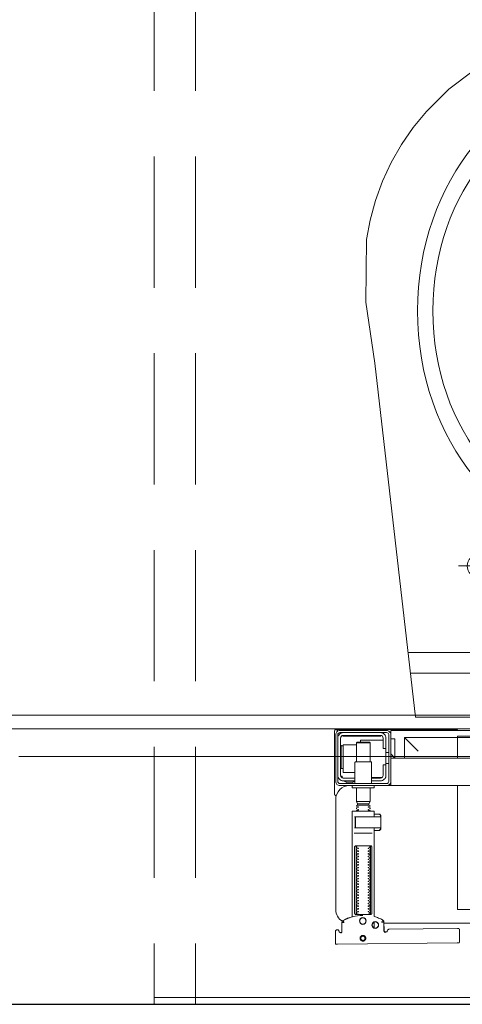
# Model space of a CAD drawing. Header units: millimetres. Extents: x 28291 to 177760, y -399809 to -170937.
# Tile 435 of 656: x 60373 to 60405, y -194641 to -194570. Entities that reach past the tile are written whole.
import ezdxf

# ---------------------------------------------------------------- set-up
doc = ezdxf.new("R2010")
doc.units = ezdxf.units.MM
doc.linetypes.add('DASHDOT', pattern=[25.4, 12.7, -6.35, 0, -6.35])
doc.linetypes.add('HIDDEN2', pattern=[4.7625, 3.175, -1.5875])
doc.layers.get('0').update_dxf_attribs({"lineweight": 0})
for name, color, linetype, lineweight in [('!! 0_ Istn-sciany', 3, 'Continuous', 30), ('!! 2_POSADZKA OBRYS', 181, 'Continuous', 0), ('0-osie-liniA', 14, 'DASHDOT', 5)]:
    doc.layers.add(name, color=color, linetype=linetype, lineweight=lineweight)
for name, color, linetype, lineweight, true_color in [('!! 1_drzwi-linia - zrealizowane', 7, 'Continuous', 5, 0x7a7a7a), ('!! 2 ZABUDOWA GK-MDF', 7, 'Continuous', 13, 0x7a7a7a), ('!! 2_WYPOS- SANITARNE - zrealizowane', 9, 'Continuous', 0, 0x808080)]:
    doc.layers.add(name, color=color, linetype=linetype, lineweight=lineweight, true_color=true_color)
doc.layers.add('!! 2_WYBURZENIA DO REMONTU', color=7, linetype='Continuous', lineweight=0, true_color=0x4d4d4d, plot=False)
doc.layers.add('!!_@ wypos sanit nd', color=7, linetype='Continuous', lineweight=0, plot=False)

# ---------------------------------------------------------------- blocks, each defined once
blk = doc.blocks.new('A$C5ec76950')
at = {"lineweight": 0}
for p, q in [((-142.1, 0), (-171.53, -257.05)), ((-142.1, 0), (142.1, 0)), ((142.1, 0), (171.53, -257.05)), ((-145.77, -32), (145.77, -32)), ((-147.48, -47), (147.48, -47)), ((-104.1, -109.84), (-104.1, -95.39)), ((95.9, -109.84), (95.9, -95.39)), ((-104.1, -109.84), (-118.2, -109.84)), ((-104.1, -109.84), (-89.27, -109.84)), ((-104.1, -109.84), (-104.1, -124.06)), ((95.9, -109.84), (81.8, -109.84)), ((95.9, -109.84), (110.73, -109.84)), ((95.9, -109.84), (95.9, -124.06)), ((-34.99, -155.14), (40.01, -155.14)), ((-44.4, -168.12), (-44.4, -217.67)), ((49.42, -168.12), (49.42, -217.67)), ((-171.53, -257.05), (-178.21, -301.4)), ((171.53, -257.05), (178.21, -301.4)), ((-178.21, -301.4), (-177.65, -346.92)), ((-141.95, -305), (-140.95, -305)), ((178.21, -301.4), (177.65, -346.92)), ((-177.65, -346.92), (-175.08, -360.84)), ((177.65, -346.92), (175.08, -360.84)), ((-175.08, -360.84), (-171.16, -375.27)), ((175.08, -360.84), (171.16, -375.27)), ((-171.16, -375.27), (-166.01, -389.33)), ((171.16, -375.27), (166.01, -389.33)), ((-166.01, -389.33), (-159.69, -402.91)), ((166.01, -389.33), (159.69, -402.91)), ((-159.69, -402.91), (-152.23, -415.93)), ((159.69, -402.91), (152.23, -415.93)), ((-152.23, -415.93), (-143.69, -428.28)), ((152.23, -415.93), (143.69, -428.28)), ((-143.69, -428.28), (-134.13, -439.88)), ((143.69, -428.28), (134.13, -439.88)), ((-134.13, -439.88), (-117.71, -455.96)), ((134.13, -439.88), (117.71, -455.96)), ((-117.71, -455.96), (-100.01, -469.4)), ((117.71, -455.96), (100.01, -469.4)), ((-100.01, -469.4), (-87.1, -477.25)), ((100.01, -469.4), (87.1, -477.25)), ((-87.1, -477.25), (-65.38, -487.74)), ((87.1, -477.25), (65.38, -487.74)), ((-65.38, -487.74), (-50.7, -492.46)), ((-50.7, -492.46), (-30.19, -497.25)), ((50.7, -492.46), (30.19, -497.25)), ((65.38, -487.74), (50.7, -492.46)), ((-30.19, -497.25), (-15.15, -499.23)), ((-15.15, -499.23), (0, -499.95)), ((15.15, -499.23), (0, -499.95)), ((30.19, -497.25), (15.15, -499.23))]:
    blk.add_line(p, q, dxfattribs=at)
for centre, radius, start, end in [((-32.44, -166.89), 12.02, 102.23395, 185.88986), ((37.46, -166.89), 12.02, 354.11014, 77.76605), ((2.51, -215.37), 46.97, 182.80221, 357.19779)]:
    blk.add_arc(centre, radius, start, end, dxfattribs=at)
for centre in [(-104.1, -109.84), (95.9, -109.84)]:
    blk.add_ellipse(centre, major_axis=(5.99, 5.99), ratio=1, start_param=5.497787, end_param=11.780972, dxfattribs=at)
for major_axis, ratio in [((0, -170), 0.823529), ((0, -155.45), 0.829092)]:
    blk.add_ellipse((0.54, -295), major_axis=major_axis, ratio=ratio, dxfattribs=at)
blk = doc.blocks.new('A$Cff2eaf8b')
for points in [[(0.16424, 0.07378), (0.16327, 0.07377), (0.16304, 0.07374), (0.16282, 0.07366), (0.16262, 0.07353), (0.16265, 0.07357), (0.16258, 0.07337), (0.16257, 0.07317, -0.157432), (0.16238, 0.07258), (0.1621, 0.07218, -0.241147), (0.16129, 0.07175), (0.1115, 0.07128), (0.11133, 0.07127), (0.11119, 0.07127), (0.11107, 0.07127), (0.11094, 0.07128), (0.11078, 0.0713), (0.11062, 0.07135), (0.11047, 0.07143), (0.11033, 0.07153), (0.11022, 0.07165), (0.11012, 0.07179), (0.11005, 0.07194), (0.11001, 0.0721), (0.10999, 0.07227), (0.10995, 0.08127), (0.11022, 0.08166)], [(0.19647, 0.0744), (0.19626, 0.07438), (0.19604, 0.0743), (0.19585, 0.07417), (0.19566, 0.07396, 0.132231), (0.19551, 0.07346), (0.19546, 0.06691)], [(0.19768, 0.0731, 0.415336), (0.19869, 0.07211)], [(0.19885, 0.07212), (0.19898, 0.07212), (0.19912, 0.07213), (0.19927, 0.07216), (0.1994, 0.07222), (0.19953, 0.07229), (0.19965, 0.07238), (0.19975, 0.07248), (0.20007, 0.07294, 0.158481), (0.20025, 0.07353)], [(0.18031, 0.06175, 0.125713), (0.19466, 0.06556, 0.121439), (0.19519, 0.06605, -0.262119), (0.2, 0.0575), (0.2, -0.0225, -0.414214), (0.19, -0.0325), (0.18751, -0.0325, 0.405519), (0.188, -0.032), (0.188, -0.0313, 0.414214), (0.1875, -0.0308), (0.1725, -0.0308, 0.414214), (0.172, -0.0313), (0.172, -0.032, 0.405519), (0.17249, -0.0325, 0.001664), (0.15993, -0.0325)], [(0.172, -0.00986), (0.172, -0.01366, 0.414214), (0.1722, -0.01386), (0.18462, -0.01386), (0.1878, -0.01386, 0.414214), (0.188, -0.01366), (0.188, 0.06267), (0.18885, 0.06292), (0.18969, 0.06319), (0.19052, 0.0635), (0.19134, 0.06382), (0.19215, 0.06417), (0.19295, 0.06454), (0.19374, 0.06494), (0.19456, 0.06538), (0.19464, 0.06544), (0.19473, 0.0655), (0.19481, 0.06557), (0.19488, 0.06564), (0.19495, 0.06572), (0.19502, 0.06581)], [(0.17647, 0.01114, 0.182836), (0.17636, 0.01123), (0.17515, 0.01163, 0.050055), (0.175, 0.0119), (0.175, 0.01218, 0.050055), (0.17515, 0.01244), (0.17636, 0.01285, 0.719897), (0.17636, 0.01323), (0.17515, 0.01363, 0.050055), (0.175, 0.0139), (0.175, 0.01418, 0.050055), (0.17515, 0.01444), (0.17636, 0.01485, 0.719897), (0.17636, 0.01523), (0.17515, 0.01563, 0.050055), (0.175, 0.0159), (0.175, 0.01618, 0.050055), (0.17515, 0.01644), (0.17636, 0.01685, 0.719897), (0.17636, 0.01723), (0.17515, 0.01763, 0.050055), (0.175, 0.0179), (0.175, 0.01818, 0.050055), (0.17515, 0.01844), (0.17636, 0.01885, 0.719897), (0.17636, 0.01923), (0.17515, 0.01963, 0.050055), (0.175, 0.0199), (0.175, 0.02018, 0.050055), (0.17515, 0.02044), (0.17636, 0.02085, 0.719897), (0.17636, 0.02123), (0.17515, 0.02163, 0.050055), (0.175, 0.0219), (0.175, 0.02218, 0.050055), (0.17515, 0.02244), (0.17636, 0.02285, 0.719897), (0.17636, 0.02323), (0.17515, 0.02363, 0.050055), (0.175, 0.0239), (0.175, 0.02418, 0.050055), (0.17515, 0.02444), (0.17636, 0.02485, 0.719897), (0.17636, 0.02523), (0.17515, 0.02563, 0.050055), (0.175, 0.0259), (0.175, 0.02618, 0.050055), (0.17515, 0.02644), (0.17636, 0.02685, 0.719897), (0.17636, 0.02723), (0.17515, 0.02763, 0.050055), (0.175, 0.0279), (0.175, 0.02818, 0.050055), (0.17515, 0.02844), (0.17636, 0.02885, 0.719897), (0.17636, 0.02923), (0.17515, 0.02963, 0.050055), (0.175, 0.0299), (0.175, 0.03018, 0.050055), (0.17515, 0.03044), (0.17636, 0.03085, 0.719897), (0.17636, 0.03123), (0.17515, 0.03163, 0.050055), (0.175, 0.0319), (0.175, 0.03218, 0.050055), (0.17515, 0.03244), (0.17636, 0.03285, 0.719897), (0.17636, 0.03323), (0.17515, 0.03363, 0.050055), (0.175, 0.0339), (0.175, 0.03418, 0.050055), (0.17515, 0.03444), (0.17636, 0.03485, 0.719897), (0.17636, 0.03523), (0.17515, 0.03563, 0.050055), (0.175, 0.0359), (0.175, 0.03618, 0.050055), (0.17515, 0.03644), (0.17636, 0.03685, 0.719897), (0.17636, 0.03723), (0.17515, 0.03763, 0.050055), (0.175, 0.0379), (0.175, 0.03818, 0.050055), (0.17515, 0.03844), (0.17636, 0.03885, 0.719897), (0.17636, 0.03923), (0.17515, 0.03963, 0.050055), (0.175, 0.0399), (0.175, 0.04018, 0.050055), (0.17515, 0.04044), (0.17636, 0.04085, 0.719897), (0.17636, 0.04123), (0.17515, 0.04163, 0.050055), (0.175, 0.0419), (0.175, 0.04218, 0.050055), (0.17515, 0.04244), (0.17636, 0.04285, 0.719897), (0.17636, 0.04323), (0.17515, 0.04363, 0.050055), (0.175, 0.0439), (0.175, 0.04418, 0.050055), (0.17515, 0.04444), (0.17636, 0.04485, 0.719897), (0.17636, 0.04523), (0.17515, 0.04563, 0.050055), (0.175, 0.0459), (0.175, 0.04618, 0.050055), (0.17515, 0.04644), (0.17636, 0.04685, 0.719897), (0.17636, 0.04723), (0.17515, 0.04763, 0.050055), (0.175, 0.0479), (0.175, 0.04818, 0.050055), (0.17515, 0.04844), (0.17636, 0.04885, 0.719897), (0.17636, 0.04923), (0.17515, 0.04963, 0.050055), (0.175, 0.0499), (0.175, 0.05018, 0.050055), (0.17515, 0.05044), (0.17636, 0.05085, 0.719897), (0.17636, 0.05123), (0.17515, 0.05163, 0.050055), (0.175, 0.0519), (0.175, 0.05218, 0.050055), (0.17515, 0.05244), (0.17636, 0.05285, 0.719897), (0.17636, 0.05323), (0.17515, 0.05363, 0.050055), (0.175, 0.0539), (0.175, 0.05418, 0.050055), (0.17515, 0.05444), (0.17636, 0.05485, 0.719897), (0.17636, 0.05523), (0.17515, 0.05563, 0.050055), (0.175, 0.0559), (0.175, 0.05618, 0.050055), (0.17515, 0.05644), (0.17636, 0.05685, 0.719897), (0.17636, 0.05723), (0.17515, 0.05763, 0.050055), (0.175, 0.0579), (0.175, 0.05818, 0.050055), (0.17515, 0.05844), (0.17636, 0.05885, 0.719897), (0.17636, 0.05923), (0.17515, 0.05963, 0.050055), (0.175, 0.0599), (0.175, 0.06018, 0.050055), (0.17515, 0.06044), (0.17636, 0.06085, 0.474594), (0.17647, 0.06114)], [(0.18353, 0.06114, 0.474594), (0.18364, 0.06085), (0.18485, 0.06044, 0.050055), (0.185, 0.06018), (0.185, 0.0599, 0.050055), (0.18485, 0.05963), (0.18364, 0.05923, 0.719897), (0.18364, 0.05885), (0.18485, 0.05844, 0.050055), (0.185, 0.05818), (0.185, 0.0579, 0.050055), (0.18485, 0.05763), (0.18364, 0.05723, 0.719897), (0.18364, 0.05685), (0.18485, 0.05644, 0.050055), (0.185, 0.05618), (0.185, 0.0559, 0.050055), (0.18485, 0.05563), (0.18364, 0.05523, 0.719897), (0.18364, 0.05485), (0.18485, 0.05444, 0.050055), (0.185, 0.05418), (0.185, 0.0539, 0.050055), (0.18485, 0.05363), (0.18364, 0.05323, 0.719897), (0.18364, 0.05285), (0.18485, 0.05244, 0.050055), (0.185, 0.05218), (0.185, 0.0519, 0.050055), (0.18485, 0.05163), (0.18364, 0.05123, 0.719897), (0.18364, 0.05085), (0.18485, 0.05044, 0.050055), (0.185, 0.05018), (0.185, 0.0499, 0.050055), (0.18485, 0.04963), (0.18364, 0.04923, 0.719897), (0.18364, 0.04885), (0.18485, 0.04844, 0.050055), (0.185, 0.04818), (0.185, 0.0479, 0.050055), (0.18485, 0.04763), (0.18364, 0.04723, 0.719897), (0.18364, 0.04685), (0.18485, 0.04644, 0.050055), (0.185, 0.04618), (0.185, 0.0459, 0.050055), (0.18485, 0.04563), (0.18364, 0.04523, 0.719897), (0.18364, 0.04485), (0.18485, 0.04444, 0.050055), (0.185, 0.04418), (0.185, 0.0439, 0.050055), (0.18485, 0.04363), (0.18364, 0.04323, 0.719897), (0.18364, 0.04285), (0.18485, 0.04244, 0.050055), (0.185, 0.04218), (0.185, 0.0419, 0.050055), (0.18485, 0.04163), (0.18364, 0.04123, 0.719897), (0.18364, 0.04085), (0.18485, 0.04044, 0.050055), (0.185, 0.04018), (0.185, 0.0399, 0.050055), (0.18485, 0.03963), (0.18364, 0.03923, 0.719897), (0.18364, 0.03885), (0.18485, 0.03844, 0.050055), (0.185, 0.03818), (0.185, 0.0379, 0.050055), (0.18485, 0.03763), (0.18364, 0.03723, 0.719897), (0.18364, 0.03685), (0.18485, 0.03644, 0.050055), (0.185, 0.03618), (0.185, 0.0359, 0.050055), (0.18485, 0.03563), (0.18364, 0.03523, 0.719897), (0.18364, 0.03485), (0.18485, 0.03444, 0.050055), (0.185, 0.03418), (0.185, 0.0339, 0.050055), (0.18485, 0.03363), (0.18364, 0.03323, 0.719897), (0.18364, 0.03285), (0.18485, 0.03244, 0.050055), (0.185, 0.03218), (0.185, 0.0319, 0.050055), (0.18485, 0.03163), (0.18364, 0.03123, 0.719897), (0.18364, 0.03085), (0.18485, 0.03044, 0.050055), (0.185, 0.03018), (0.185, 0.0299, 0.050055), (0.18485, 0.02963), (0.18364, 0.02923, 0.719897), (0.18364, 0.02885), (0.18485, 0.02844, 0.050055), (0.185, 0.02818), (0.185, 0.0279, 0.050055), (0.18485, 0.02763), (0.18364, 0.02723, 0.719897), (0.18364, 0.02685), (0.18485, 0.02644, 0.050055), (0.185, 0.02618), (0.185, 0.0259, 0.050055), (0.18485, 0.02563), (0.18364, 0.02523, 0.719897), (0.18364, 0.02485), (0.18485, 0.02444, 0.050055), (0.185, 0.02418), (0.185, 0.0239, 0.050055), (0.18485, 0.02363), (0.18364, 0.02323, 0.719897), (0.18364, 0.02285), (0.18485, 0.02244, 0.050055), (0.185, 0.02218), (0.185, 0.0219, 0.050055), (0.18485, 0.02163), (0.18364, 0.02123, 0.719897), (0.18364, 0.02085), (0.18485, 0.02044, 0.050055), (0.185, 0.02018), (0.185, 0.0199, 0.050055), (0.18485, 0.01963), (0.18364, 0.01923, 0.719897), (0.18364, 0.01885), (0.18485, 0.01844, 0.050055), (0.185, 0.01818), (0.185, 0.0179, 0.050055), (0.18485, 0.01763), (0.18364, 0.01723, 0.719897), (0.18364, 0.01685), (0.18485, 0.01644, 0.050055), (0.185, 0.01618), (0.185, 0.0159, 0.050055), (0.18485, 0.01563), (0.18364, 0.01523, 0.719897), (0.18364, 0.01485), (0.18485, 0.01444, 0.050055), (0.185, 0.01418), (0.185, 0.0139, 0.050055), (0.18485, 0.01363), (0.18364, 0.01323, 0.719897), (0.18364, 0.01285), (0.18485, 0.01244, 0.050055), (0.185, 0.01218), (0.185, 0.0119, 0.050055), (0.18485, 0.01163), (0.18364, 0.01123, 0.182836), (0.18353, 0.01114)], [(0.18575, -0.00966), (0.18575, -0.00207), (0.18572, -0.00196), (0.18564, -0.00189), (0.18554, -0.00186), (0.18565, -0.00188), (0.18573, -0.00194), (0.18577, -0.00204), (0.18577, -0.00966), (0.18574, -0.00977), (0.18566, -0.00984), (0.18547, -0.00986), (0.18558, -0.00981), (0.18563, -0.00966), (0.18563, -0.00206), (0.18557, -0.00191), (0.18547, -0.00186), (0.16743, -0.00186, 0.414214), (0.16723, -0.00206), (0.16723, -0.00966, 0.414214), (0.16743, -0.00986), (0.18547, -0.00986)], [(0.18555, -0.00986, 0.414213), (0.18575, -0.00966), (0.18575, -0.00207), (0.18575, -0.00966), (0.18572, -0.00977), (0.18564, -0.00984), (0.18554, -0.00986)], [(0.175, -0.01382), (0.175, -0.01406, -0.050055), (0.17515, -0.01432), (0.17636, -0.01473, -0.719897), (0.17636, -0.01511), (0.17515, -0.01552, -0.050055), (0.175, -0.01578), (0.175, -0.01606, -0.050055), (0.17515, -0.01632), (0.17636, -0.01673, -0.719897), (0.17636, -0.01711), (0.17515, -0.01752, -0.050055), (0.175, -0.01778), (0.1759, -0.0183), (0.1759, -0.01936), (0.175, -0.02092), (0.175, -0.0308)], [(0.185, -0.01382), (0.185, -0.01406, 0.050055), (0.18485, -0.01432), (0.18364, -0.01473, 0.719897), (0.18364, -0.01511), (0.18485, -0.01552, 0.050055), (0.185, -0.01578), (0.185, -0.01606, 0.050055), (0.18485, -0.01632), (0.18364, -0.01673, 0.719897), (0.18364, -0.01711), (0.18485, -0.01752, 0.050055), (0.185, -0.01778), (0.1841, -0.0183), (0.1841, -0.01936), (0.185, -0.02092), (0.185, -0.0308)], [(0.2001, -0.02534, 0.126559), (0.19961, -0.02525)], [(0.20099, -0.02671, 0.198909), (0.20055, -0.02564, 0.091301), (0.2001, -0.02534)], [(0.174, -0.034), (0.174, -0.0493, 0.414214), (0.1745, -0.0498), (0.1855, -0.0498, 0.414214), (0.186, -0.0493), (0.186, -0.034)], [(0.19375, -0.03562, 0.119096), (0.19, -0.03454, 0.119096), (0.18625, -0.03562)], [(0.19375, -0.036), (0.19375, -0.03562), (0.18625, -0.03562), (0.18625, -0.036), (0.1945, -0.036, -0.414214), (0.1985, -0.04)], [(0.16379, -0.0385), (0.1635, -0.0385), (0.1635, -0.04, -0.414214), (0.1675, -0.036), (0.174, -0.036)], [(0.174, -0.038), (0.1675, -0.038, 0.414214), (0.1655, -0.04), (0.1655, -0.0475), (0.1635, -0.0475), (0.1635, -0.067, 0.414214), (0.1675, -0.071)], [(0.1635, -0.0595), (0.1655, -0.0595), (0.1655, -0.067, 0.414214), (0.1675, -0.069), (0.1945, -0.069, 0.414214), (0.1965, -0.067), (0.1965, -0.04, 0.414214), (0.1945, -0.038), (0.186, -0.038)], [(0.1945, -0.04497), (0.19515, -0.04496), (0.19542, -0.04496), (0.1956, -0.04496), (0.19566, -0.04496, 0.116465), (0.19589, -0.0449), (0.196, -0.04485), (0.196, -0.06155), (0.19589, -0.0615, 0.116465), (0.19566, -0.06144), (0.19542, -0.06144), (0.19515, -0.06144), (0.1945, -0.06143)], [(0.1945, -0.071, 0.414214), (0.1985, -0.067)], [(0.11124, -0.0725), (0.11142, -0.07274), (0.11165, -0.07293), (0.11192, -0.07308), (0.1122, -0.07317), (0.1125, -0.0732), (0.1623, -0.0732, 0.326231), (0.16325, -0.0725)], [(0.1987, -0.07216, 0.000114), (0.1987, -0.07216, 0.517015), (0.20003, -0.07309), (0.19993, -0.07313), (0.19983, -0.07315), (0.19971, -0.07318), (0.19958, -0.07319), (0.19948, -0.07319), (0.19903, -0.07319), (0.19841, -0.07319), (0.19771, -0.07319), (0.16427, -0.07319), (0.16392, -0.07319), (0.16356, -0.07319), (0.16323, -0.07319), (0.16293, -0.07319), (0.16269, -0.07319), (0.16249, -0.07319), (0.16236, -0.07319)], [(0.2001, -0.07306, 0.091301), (0.20055, -0.07276, 0.198909), (0.20099, -0.0717)]]:
    blk.add_lwpolyline(points, format="xyb")
for points in [[(0.19864, 0.08252), (0.11173, 0.08169)], [(0.20013, 0.08252), (0.20025, 0.07353)], [(0.16386, 0.07389), (0.16409, 0.07384), (0.16425, 0.07378), (0.1644, 0.07368), (0.16452, 0.07356), (0.16463, 0.07342), (0.16471, 0.07326), (0.16476, 0.07309), (0.16478, 0.07292), (0.16496, 0.06636), (0.16497, 0.06624), (0.16498, 0.06614), (0.165, 0.06604), (0.16503, 0.06594), (0.16507, 0.06584), (0.16511, 0.06575), (0.16516, 0.06566), (0.16521, 0.06557), (0.16527, 0.06549), (0.16534, 0.0654), (0.16542, 0.06533), (0.1655, 0.06526), (0.16558, 0.06519), (0.16567, 0.06513), (0.16576, 0.06508), (0.16651, 0.0647), (0.16726, 0.06433), (0.16803, 0.06399), (0.16881, 0.06367), (0.1696, 0.06337), (0.17039, 0.06309), (0.17119, 0.06284), (0.172, 0.0626), (0.172, -0.00186)], [(0.1651, 0.06653), (0.16492, 0.07312), (0.1649, 0.07329), (0.16485, 0.07345), (0.16478, 0.07361), (0.16467, 0.07374), (0.16455, 0.07386), (0.16441, 0.07396), (0.16425, 0.07403), (0.16409, 0.07408), (0.16391, 0.07409)], [(0.19757, 0.07355), (0.19749, 0.07368), (0.19738, 0.0738), (0.19726, 0.0739), (0.19713, 0.07399), (0.19698, 0.07405), (0.19683, 0.07408), (0.19667, 0.07409), (0.19577, 0.07408)], [(0.16493, 0.0675), (-0.16477, 0.0675)], [(0.172, 0.07087), (0.172, 0.06656)], [(-0.11847, -0.0325), (-0.11847, 0.0575), (0.11153, 0.0575), (0.11153, -0.0325)], [(0.17483, 0.06014), (0.17483, 0.01214)], [(0.18523, 0.01214), (0.18523, 0.06014)], [(0.16811, -0.00015), (0.16776, -0.00056), (0.16776, -0.00022), (0.16779, -0.00011), (0.16786, -0.00004), (0.16797, 0), (0.1681, 0.00001), (0.16822, 0.00001), (0.16841, 0.00003), (0.16887, 0.00014), (0.172, 0.00014)], [(0.16848, 0.00006), (0.16856, 0.00012), (0.16876, 0.00014)], [(0.18662, 0.00214), (0.17345, 0.00214)], [(0.16732, -0.0019), (0.16732, -0.00074), (0.16736, -0.00062), (0.16746, -0.00054), (0.16767, -0.00049)], [(0.16751, -0.00165), (0.16754, -0.00139), (0.16766, -0.00086)], [(0.17371, -0.00186), (0.18481, -0.00186), (0.18637, -0.00186)], [(0.16767, -0.01124), (0.16755, -0.01122), (0.16746, -0.01119), (0.16737, -0.01112), (0.16732, -0.01098), (0.16732, -0.00983)], [(0.16766, -0.01087), (0.16754, -0.01033), (0.16751, -0.01008)], [(0.172, -0.01186), (0.16887, -0.01186), (0.16841, -0.01176), (0.16831, -0.01174), (0.16819, -0.01174), (0.16806, -0.01173), (0.16794, -0.01172), (0.16783, -0.01166), (0.16776, -0.01151), (0.16776, -0.01117), (0.16811, -0.01157)], [(0.16876, -0.01186), (0.16866, -0.01186), (0.16848, -0.01178)], [(0.18558, -0.00986), (0.18637, -0.00986)], [(0.185, -0.02092), (0.175, -0.02092)], [(0.1759, -0.0183), (0.1841, -0.0183)], [(0.1841, -0.01936), (0.1759, -0.01936)], [(0.19962, -0.02522), (0.19976, -0.02523), (0.19987, -0.02526), (0.20001, -0.0253)], [(0.20099, -0.02671), (0.20099, -0.0717)], [(-0.16, -0.0355), (-0.16, -0.0325), (0.16, -0.0325), (0.16, -0.0355)], [(0.16, -0.0485), (0.16, -0.0365)], [(0.1635, -0.0475), (0.1635, -0.04)], [(0.174, -0.0385), (0.16618, -0.0385)], [(0.167, -0.03806), (0.16693, -0.03815), (0.16687, -0.03825), (0.16681, -0.03837), (0.16675, -0.0385)], [(0.186, -0.042), (0.1945, -0.042), (0.1945, -0.062), (0.185, -0.062)], [(0.19499, -0.03806), (0.19506, -0.03814), (0.19512, -0.03823), (0.19517, -0.03833), (0.19521, -0.03842), (0.19525, -0.03853), (0.19528, -0.03863), (0.19531, -0.03874), (0.19533, -0.03885), (0.19535, -0.03896), (0.19537, -0.03907), (0.19538, -0.03917), (0.19539, -0.03927), (0.19537, -0.03937), (0.19547, -0.0394), (0.19557, -0.0394), (0.19567, -0.0394), (0.19578, -0.0394), (0.19589, -0.0394), (0.19612, -0.0394), (0.19616, -0.0393), (0.19615, -0.03919), (0.19613, -0.03907), (0.19609, -0.03894), (0.19605, -0.03882), (0.19594, -0.03861)], [(0.1615, -0.0485), (0.1635, -0.0485)], [(0.175, -0.0498), (0.175, -0.06346), (0.1755, -0.06396), (0.1845, -0.06396), (0.185, -0.06346), (0.185, -0.0498)], [(0.19591, -0.04489), (0.19602, -0.04489), (0.19615, -0.04489), (0.19632, -0.04489), (0.1965, -0.04489)], [(0.16, -0.0555), (0.157, -0.0525), (0.16, -0.0525), (-0.16, -0.0525), (-0.157, -0.0525), (-0.16, -0.0555)], [(0.11153, -0.0525), (0.11153, -0.0675), (0.15, -0.0675)], [(0.14, -0.0575), (0.15, -0.0675), (0.15, -0.0525)], [(0.16, -0.0665), (0.157, -0.0665), (0.157, -0.0525)], [(0.1615, -0.0565), (0.1635, -0.0565)], [(0.1655, -0.0655), (0.182, -0.0655), (0.182, -0.06396)], [(0.185, -0.06346), (0.175, -0.06346)], [(0.1965, -0.06151), (0.19632, -0.06151), (0.19615, -0.06151), (0.19602, -0.06151), (0.19591, -0.06151)], [(0.16, -0.0695), (0.16, -0.0725), (0.03305, -0.0725)], [(0.16721, -0.0685), (0.19466, -0.0685), (0.19478, -0.0685)], [(0.17, -0.069), (0.17, -0.0685)], [(0.174, -0.069), (0.174, -0.0685)]]:
    blk.add_lwpolyline(points)
for points in [[(0.18024, 0.0763), (0.18044, 0.07631), (0.18064, 0.07634), (0.18083, 0.07639), (0.18102, 0.07646), (0.1812, 0.07655), (0.18138, 0.07665), (0.18154, 0.07677), (0.18168, 0.07691), (0.18182, 0.07706), (0.18193, 0.07722), (0.18204, 0.0774), (0.18212, 0.07758), (0.18219, 0.07777), (0.18223, 0.07796), (0.18226, 0.07816), (0.18227, 0.07836), (0.18226, 0.07857), (0.18223, 0.07876), (0.18217, 0.07896), (0.18211, 0.07915), (0.18202, 0.07933), (0.18191, 0.0795), (0.18179, 0.07966), (0.18165, 0.07981), (0.1815, 0.07994), (0.18134, 0.08006), (0.18117, 0.08016), (0.18099, 0.08024), (0.1808, 0.08031), (0.1806, 0.08036), (0.1804, 0.08038), (0.1802, 0.08039), (0.18, 0.08038), (0.1798, 0.08035), (0.17961, 0.0803), (0.17942, 0.08023), (0.17924, 0.08014), (0.17907, 0.08004), (0.17891, 0.07992), (0.17876, 0.07978), (0.17863, 0.07963), (0.17851, 0.07947), (0.17841, 0.07929), (0.17832, 0.07911), (0.17826, 0.07892), (0.17821, 0.07872), (0.17818, 0.07853), (0.17817, 0.07832), (0.17819, 0.07812), (0.17822, 0.07793), (0.17827, 0.07773), (0.17834, 0.07754), (0.17842, 0.07736), (0.17853, 0.07719), (0.17865, 0.07703), (0.17879, 0.07688), (0.17894, 0.07675), (0.1791, 0.07663), (0.17927, 0.07653), (0.17946, 0.07645), (0.17965, 0.07638), (0.17984, 0.07633), (0.18004, 0.07631)], [(0.18023, 0.07679), (0.18038, 0.0768), (0.18053, 0.07682), (0.18068, 0.07686), (0.18082, 0.07691), (0.18096, 0.07698), (0.18109, 0.07706), (0.18121, 0.07715), (0.18132, 0.07725), (0.18143, 0.07737), (0.18151, 0.07749), (0.18159, 0.07762), (0.18166, 0.07776), (0.18171, 0.0779), (0.18174, 0.07805), (0.18176, 0.0782), (0.18177, 0.07835), (0.18176, 0.0785), (0.18174, 0.07866), (0.1817, 0.0788), (0.18164, 0.07895), (0.18158, 0.07908), (0.1815, 0.07921), (0.18141, 0.07933), (0.1813, 0.07944), (0.18119, 0.07955), (0.18107, 0.07964), (0.18093, 0.07971), (0.1808, 0.07978), (0.18065, 0.07983), (0.18051, 0.07986), (0.18036, 0.07988), (0.1802, 0.07989), (0.18005, 0.07988), (0.1799, 0.07986), (0.17975, 0.07982), (0.17961, 0.07976), (0.17947, 0.0797), (0.17935, 0.07962), (0.17922, 0.07953), (0.17911, 0.07942), (0.17901, 0.07931), (0.17892, 0.07919), (0.17884, 0.07906), (0.17878, 0.07892), (0.17873, 0.07877), (0.1787, 0.07863), (0.17867, 0.07848), (0.17867, 0.07832), (0.17868, 0.07817), (0.1787, 0.07802), (0.17874, 0.07787), (0.17879, 0.07773), (0.17886, 0.07759), (0.17894, 0.07746), (0.17903, 0.07734), (0.17913, 0.07723), (0.17925, 0.07713), (0.17937, 0.07704), (0.1795, 0.07696), (0.17964, 0.0769), (0.17978, 0.07685), (0.17993, 0.07682), (0.18008, 0.07679)], [(0.16587, 0.06536), (0.16582, 0.06538), (0.16577, 0.06542), (0.16573, 0.06545), (0.16568, 0.06549), (0.16563, 0.06553), (0.16558, 0.06558), (0.16553, 0.06563), (0.16548, 0.06568), (0.16544, 0.06573), (0.1654, 0.06579), (0.16536, 0.06585), (0.16532, 0.06591), (0.16529, 0.06597), (0.16526, 0.06603), (0.16523, 0.0661), (0.16521, 0.06616), (0.16519, 0.06623), (0.16517, 0.06629), (0.16515, 0.06636), (0.16514, 0.06642), (0.16514, 0.06648), (0.16513, 0.06654), (0.16513, 0.06659), (0.16518, 0.06661), (0.16643, 0.06666), (0.16648, 0.06666), (0.16654, 0.06666), (0.16659, 0.06668), (0.16664, 0.06665), (0.16661, 0.06661), (0.16658, 0.06656), (0.16655, 0.06651), (0.16652, 0.06645), (0.16594, 0.06536)], [(0.18533, 0.06114), (0.18541, 0.06113), (0.1855, 0.06112), (0.18559, 0.06111), (0.18567, 0.06108), (0.18575, 0.06105), (0.18583, 0.06101), (0.18591, 0.06096), (0.18597, 0.0609), (0.18604, 0.06084), (0.18609, 0.06076), (0.18615, 0.06068), (0.18619, 0.06058), (0.18623, 0.06048), (0.18625, 0.06037), (0.18627, 0.06025), (0.18628, 0.06014), (0.18628, 0.01214), (0.18627, 0.01202), (0.18625, 0.01191), (0.18623, 0.0118), (0.18619, 0.01169), (0.18615, 0.0116), (0.18609, 0.01151), (0.18604, 0.01144), (0.18597, 0.01137), (0.18591, 0.01131), (0.18583, 0.01126), (0.18575, 0.01122), (0.18567, 0.01119), (0.18559, 0.01117), (0.1855, 0.01115), (0.18541, 0.01114), (0.18533, 0.01114), (0.17475, 0.01114), (0.17466, 0.01114), (0.17457, 0.01115), (0.17449, 0.01117), (0.1744, 0.01119), (0.17432, 0.01122), (0.17424, 0.01126), (0.17416, 0.01131), (0.17409, 0.01137), (0.17403, 0.01144), (0.17397, 0.01151), (0.17392, 0.0116), (0.17387, 0.01169), (0.17384, 0.0118), (0.17381, 0.01191), (0.17379, 0.01202), (0.17379, 0.01214), (0.17379, 0.06014), (0.17379, 0.06025), (0.17381, 0.06037), (0.17384, 0.06048), (0.17387, 0.06058), (0.17392, 0.06068), (0.17397, 0.06076), (0.17403, 0.06084), (0.17409, 0.0609), (0.17416, 0.06096), (0.17424, 0.06101), (0.17432, 0.06105), (0.1744, 0.06108), (0.17449, 0.06111), (0.17457, 0.06112), (0.17466, 0.06113), (0.17475, 0.06114)], [(-0.11847, -0.0685), (0.11153, -0.0685), (0.11153, -0.0675), (-0.11847, -0.0675)]]:
    blk.add_lwpolyline(points, close=True)
for points in [[(0.19546, 0.0669), (0.19546, 0.0669), (0.19546, 0.0669), (0.19546, 0.06691), (0.19546, 0.06691), (0.19546, 0.06691), (0.19546, 0.06691), (0.19546, 0.06691), (0.19546, 0.06691), (0.19546, 0.06691), (0.19546, 0.06691), (0.19546, 0.06691), (0.19546, 0.06691), (0.19546, 0.06691), (0.19546, 0.06691), (0.19546, 0.06691), (0.19546, 0.06691), (0.19546, 0.06691), (0.19546, 0.06691), (0.19546, 0.06691), (0.19546, 0.0669), (0.19546, 0.0669), (0.19546, 0.0669), (0.19546, 0.0669), (0.19546, 0.0669), (0.19546, 0.0669), (0.19546, 0.0669), (0.19546, 0.0669), (0.19546, 0.0669), (0.19546, 0.0669), (0.19546, 0.0669), (0.19546, 0.0669), (0.19546, 0.0669), (0.19546, 0.0669), (0.19546, 0.0669), (0.19546, 0.0669), (0.19545, 0.0669), (0.19545, 0.06691), (0.19545, 0.06691), (0.19545, 0.06691), (0.19545, 0.06691), (0.19545, 0.06691), (0.19545, 0.06691), (0.19545, 0.06691), (0.19545, 0.06691), (0.19544, 0.06691), (0.19544, 0.06691), (0.19544, 0.0669), (0.19544, 0.0669), (0.19544, 0.0669), (0.19543, 0.0669), (0.19543, 0.0669), (0.19543, 0.0669), (0.19543, 0.0669), (0.19543, 0.0669), (0.19543, 0.0669), (0.19543, 0.0669), (0.19542, 0.0669), (0.19542, 0.0669), (0.19542, 0.0669), (0.19542, 0.0669), (0.19542, 0.0669), (0.19541, 0.0669), (0.19541, 0.0669), (0.19541, 0.0669), (0.19541, 0.0669), (0.19541, 0.0669), (0.1954, 0.0669), (0.1954, 0.0669), (0.1954, 0.0669), (0.19539, 0.0669), (0.19539, 0.0669), (0.19539, 0.0669), (0.19537, 0.06691), (0.19537, 0.06691), (0.19537, 0.06691), (0.19536, 0.06691), (0.19536, 0.06691), (0.19535, 0.06691), (0.19535, 0.06691), (0.19534, 0.06691), (0.19534, 0.06691), (0.19533, 0.06691), (0.19533, 0.06691), (0.19532, 0.06691), (0.19532, 0.06691), (0.19531, 0.06691), (0.19531, 0.06691), (0.1953, 0.06691), (0.19529, 0.06691), (0.19529, 0.06691), (0.19528, 0.06691), (0.19527, 0.06691), (0.19527, 0.06691), (0.19526, 0.06691), (0.19525, 0.06691), (0.19524, 0.06691), (0.19523, 0.06691), (0.19523, 0.06691), (0.19522, 0.06691), (0.19521, 0.06691), (0.1952, 0.06691), (0.19519, 0.06691), (0.19518, 0.06691), (0.19517, 0.06691), (0.19516, 0.06691), (0.19515, 0.06691), (0.19514, 0.06691), (0.19513, 0.06691), (0.19512, 0.06691), (0.19511, 0.06691), (0.1951, 0.06691), (0.19509, 0.06691), (0.19508, 0.06691), (0.19507, 0.06691), (0.19506, 0.06691), (0.19505, 0.06691), (0.19504, 0.06691), (0.19503, 0.06691), (0.19502, 0.06691), (0.19501, 0.06691), (0.19499, 0.06691), (0.19498, 0.06691), (0.19497, 0.06691), (0.19496, 0.06691), (0.19495, 0.06691), (0.19494, 0.06692), (0.19492, 0.06692), (0.19491, 0.06692), (0.1949, 0.06692), (0.19489, 0.06692), (0.19487, 0.06692), (0.19486, 0.06692), (0.19485, 0.06692), (0.19484, 0.06692), (0.19482, 0.06692), (0.19481, 0.06692), (0.19469, 0.06692), (0.19464, 0.06692), (0.19459, 0.06692), (0.19456, 0.06692), (0.19453, 0.06692), (0.19451, 0.06692), (0.19448, 0.06692), (0.19445, 0.06692), (0.19443, 0.06692), (0.1944, 0.06692), (0.19438, 0.06692), (0.19435, 0.06692), (0.19433, 0.06692), (0.1943, 0.06692), (0.19428, 0.06692), (0.19427, 0.06692), (0.19425, 0.06692), (0.19423, 0.06692), (0.19422, 0.06692), (0.19421, 0.06692), (0.19419, 0.06692), (0.19418, 0.06692), (0.19418, 0.06692), (0.19417, 0.06692), (0.19416, 0.06692), (0.19416, 0.06692), (0.19415, 0.06692), (0.19415, 0.06693), (0.19414, 0.06693), (0.19414, 0.06693), (0.19413, 0.06693), (0.19413, 0.06693), (0.19412, 0.06693), (0.19412, 0.06693), (0.19411, 0.06693), (0.19411, 0.06693), (0.19411, 0.06692), (0.1941, 0.06692), (0.1941, 0.06692), (0.1941, 0.06692), (0.19409, 0.06692), (0.19409, 0.06692), (0.19409, 0.06692), (0.19408, 0.06692), (0.19408, 0.06692), (0.19408, 0.06692), (0.19407, 0.06692), (0.19407, 0.06692), (0.19406, 0.06692), (0.19406, 0.06692), (0.19406, 0.06692), (0.19406, 0.06692), (0.19405, 0.06692), (0.19405, 0.06692), (0.19405, 0.06692), (0.19405, 0.06692), (0.19404, 0.06693), (0.19404, 0.06693), (0.19404, 0.06693), (0.19403, 0.06693), (0.19403, 0.06693), (0.19402, 0.06693), (0.19402, 0.06694), (0.19402, 0.06694), (0.19401, 0.06694), (0.19401, 0.06694), (0.19401, 0.06694), (0.194, 0.06694), (0.194, 0.06694), (0.194, 0.06694), (0.194, 0.06694), (0.194, 0.06694), (0.194, 0.06694), (0.19399, 0.06694), (0.19399, 0.06694), (0.19399, 0.06694), (0.19399, 0.06694), (0.19399, 0.06694), (0.19399, 0.06694), (0.19399, 0.06694), (0.19398, 0.06694), (0.19398, 0.06694), (0.19398, 0.06694), (0.19398, 0.06693), (0.19398, 0.06693), (0.19397, 0.06693), (0.19397, 0.06693), (0.19397, 0.06693), (0.19397, 0.06693), (0.19397, 0.06692), (0.19397, 0.06692), (0.19397, 0.06692), (0.19397, 0.06692), (0.19397, 0.06692), (0.19397, 0.06691), (0.19397, 0.06691), (0.19397, 0.06691), (0.19397, 0.06691), (0.19397, 0.0669), (0.19397, 0.0669), (0.19397, 0.0669), (0.19397, 0.0669), (0.19397, 0.0669), (0.19397, 0.06689), (0.19397, 0.06689), (0.19397, 0.06689), (0.19397, 0.06689), (0.19397, 0.06689), (0.19397, 0.06688), (0.19397, 0.06688), (0.19398, 0.06688), (0.19398, 0.06688), (0.19398, 0.06688), (0.19398, 0.06687), (0.19399, 0.06687), (0.19399, 0.06687), (0.19399, 0.06687), (0.194, 0.06686), (0.194, 0.06686), (0.19401, 0.06685), (0.19401, 0.06685), (0.19401, 0.06685), (0.19402, 0.06684), (0.19402, 0.06684), (0.19402, 0.06684), (0.19402, 0.06683), (0.19403, 0.06683), (0.19403, 0.06683), (0.19403, 0.06682), (0.19403, 0.06682), (0.19403, 0.06682), (0.19403, 0.06681), (0.19403, 0.06681), (0.19404, 0.06681), (0.19404, 0.06681), (0.19404, 0.0668), (0.19404, 0.0668), (0.19404, 0.0668), (0.19404, 0.06679), (0.19405, 0.06679), (0.19405, 0.06679), (0.19405, 0.06678), (0.19405, 0.06678), (0.19405, 0.06677), (0.19406, 0.06677), (0.19406, 0.06677), (0.19406, 0.06676), (0.19406, 0.06676), (0.19407, 0.06675), (0.19407, 0.06675), (0.19407, 0.06674), (0.19408, 0.06673), (0.19408, 0.06672), (0.19409, 0.06671), (0.1941, 0.0667), (0.1941, 0.06669), (0.19411, 0.06668), (0.19412, 0.06666), (0.19414, 0.06663), (0.19416, 0.06659), (0.19418, 0.06655), (0.19419, 0.06653), (0.1942, 0.06652), (0.19421, 0.0665), (0.19422, 0.06648), (0.19423, 0.06646), (0.19433, 0.06627), (0.19434, 0.06626), (0.19435, 0.06624), (0.19436, 0.06622), (0.19437, 0.06621), (0.19438, 0.06619), (0.19439, 0.06618), (0.1944, 0.06616), (0.1944, 0.06614), (0.19441, 0.06613), (0.19442, 0.06611), (0.19443, 0.0661), (0.19444, 0.06608), (0.19445, 0.06607), (0.19445, 0.06605), (0.19446, 0.06604), (0.19447, 0.06603), (0.19448, 0.06601), (0.19448, 0.066), (0.19449, 0.06598), (0.1945, 0.06597), (0.19451, 0.06596), (0.19451, 0.06595), (0.19452, 0.06593), (0.19453, 0.06592), (0.19453, 0.06591), (0.19454, 0.0659), (0.19455, 0.06588), (0.19455, 0.06587), (0.19456, 0.06586), (0.19457, 0.06585), (0.19457, 0.06584), (0.19458, 0.06583), (0.19458, 0.06582), (0.19459, 0.06581), (0.19459, 0.0658), (0.1946, 0.06579), (0.1946, 0.06578), (0.19461, 0.06577), (0.19461, 0.06576), (0.19462, 0.06575), (0.19462, 0.06574), (0.19463, 0.06573), (0.19463, 0.06572), (0.19464, 0.06572), (0.19464, 0.06571), (0.19464, 0.0657), (0.19465, 0.06569), (0.19465, 0.06569), (0.19466, 0.06568), (0.19466, 0.06567), (0.19466, 0.06567), (0.19467, 0.06566), (0.19467, 0.06566), (0.19467, 0.06565), (0.19467, 0.06565), (0.19468, 0.06564), (0.19468, 0.06564), (0.19468, 0.06564), (0.19468, 0.06563), (0.19468, 0.06563), (0.19468, 0.06563), (0.19468, 0.06563), (0.19468, 0.06563), (0.19468, 0.06562), (0.19469, 0.06562), (0.19469, 0.06562), (0.19469, 0.06562), (0.19469, 0.06562), (0.19469, 0.06562), (0.19469, 0.06562), (0.19469, 0.06561), (0.19469, 0.06561), (0.19469, 0.06561), (0.19469, 0.06561), (0.19469, 0.06561), (0.19469, 0.06561), (0.19469, 0.06561), (0.19469, 0.06561), (0.19469, 0.06561), (0.19469, 0.06561), (0.19469, 0.06561), (0.19469, 0.06561), (0.19469, 0.06561), (0.19469, 0.06561), (0.19469, 0.06561), (0.19469, 0.06561), (0.19469, 0.0656), (0.19469, 0.0656), (0.19469, 0.0656), (0.19469, 0.0656), (0.19469, 0.0656), (0.19469, 0.0656), (0.19468, 0.0656), (0.19468, 0.0656), (0.19468, 0.0656), (0.19468, 0.0656), (0.19468, 0.0656), (0.19468, 0.0656), (0.19468, 0.0656), (0.19469, 0.0656), (0.19469, 0.0656), (0.19469, 0.0656), (0.19469, 0.0656), (0.19469, 0.0656), (0.19469, 0.0656), (0.19469, 0.0656), (0.19469, 0.0656), (0.19469, 0.0656), (0.19469, 0.0656), (0.19469, 0.0656), (0.19469, 0.0656, 0.269557)], [(0.16, -0.0695), (0.16, -0.0355, -0.414214), (0.163, -0.0325), (0.197, -0.0325, -0.414214), (0.2, -0.0355), (0.2, -0.0695, -0.414214), (0.197, -0.0725), (0.163, -0.0725, -0.414214)], [(0.1985, -0.0355), (0.1985, -0.0695, -0.414214), (0.197, -0.071), (0.163, -0.071, -0.414214), (0.1615, -0.0695), (0.1615, -0.0355, -0.414214), (0.163, -0.034), (0.197, -0.034, -0.414214)]]:
    blk.add_lwpolyline(points, format="xyb", close=True)
for centre, radius in [((0.17128, 0.06872), 0.00247), ((0.17128, 0.06871), 0.00227), ((0.18031, 0.0658), 0.00247), ((0.18031, 0.0658), 0.00227)]:
    blk.add_circle(centre, radius)
for centre, major_axis, ratio, start_param, end_param in [((0.11145, 0.08128), (-0.0015, -0.00001), 0.008666, 6.276938, 6.283143), ((0.11172, 0.08167), (0.0015, 0.00001), 0.008666, 1.564549, 3.135353), ((0.19863, 0.08251), (0.0015, 0.00001), 0.008666, 0.000034, 1.564556), ((0.16326, 0.07477), (0.00001, -0.001), 0.006244, 0, 0.008667), ((0.19846, 0.074), (-0.000892, -0.000453), 0.001081, 6.273741, 6.283185), ((0.19868, 0.07311), (-0.001, -0.00001), 0.00236, 6.276941, 6.283185), ((0.19849, 0.07212), (0.000501, 0.000005), 0.008666, 5.12776, 5.491123), ((0.19868, 0.07311), (0.000013, -0.001), 0.403131, 6.273715, 6.283185), ((0.19883, 0.07312), (0.000018, -0.001), 0.702652, 6.271005, 6.283185), ((0.19875, 0.07351), (0.0015, 0.00002), 0.011557, 6.27692, 6.283202), ((0.17484, 0.06014), (0, 0.001), 0.006244, 0, 1.570796), ((0.18031, 0.06225), (0.000005, -0.0005), 0.006244, 0, 0.008667), ((0.18524, 0.06014), (0, -0.001), 0.006244, 3.141593, 4.712389), ((0.17484, 0.01214), (0, -0.001), 0.006244, 4.712389, 6.283185), ((0.18524, 0.01214), (0, -0.001), 0.006244, 4.712389, 6.283185), ((0.16768, -0.00069), (-0.000013, 0.0002), 0.199357, 6.276703, 6.276744), ((0.16768, -0.01104), (-0.000013, -0.0002), 0.199357, 0.006339, 0.00638)]:
    blk.add_ellipse(centre, major_axis=major_axis, ratio=ratio, start_param=start_param, end_param=end_param)
blk = doc.blocks.new('BLOK OSI')
at = {"layer": '0-osie-liniA', "ltscale": 5}
blk.add_lwpolyline([(48639.25763, -194702.0883), (55442.2848, -194702.0883)], dxfattribs=at)

msp = doc.modelspace()

# ---------------------------------------------------------------- linework, layer by layer
at = {"layer": '!! 0_ Istn-sciany'}
msp.add_lwpolyline([(60216.56735, -194641.12813), (60472.56735, -194641.12813)], dxfattribs=at)
at = {"layer": '!! 2 ZABUDOWA GK-MDF'}
for points in [[(60372.56735, -194621.12813), (60472.56735, -194621.12813)], [(60372.56735, -194623.12813), (60472.56735, -194623.12813)]]:
    msp.add_lwpolyline(points, dxfattribs=at)
at = {"layer": '!! 2_POSADZKA OBRYS'}
for points in [[(60270.56735, -194621.12813), (60472.56735, -194621.12813), (60472.56735, -194505.12813), (60498.56735, -194505.12813), (60498.56735, -194353.12813), (60270.56735, -194353.12813), (60270.56735, -194368.12813), (60258.56735, -194368.12813), (60258.56735, -194470.12813), (60270.56735, -194470.12813)], [(60271.56735, -194620.12813), (60471.56735, -194620.12813), (60471.56735, -194504.12813), (60497.56735, -194504.12813), (60497.56735, -194354.12813), (60271.56735, -194354.12813), (60271.56735, -194369.12813), (60258.56735, -194369.12809), (60258.56735, -194469.12809), (60271.56735, -194469.12813)]]:
    msp.add_lwpolyline(points, close=True, dxfattribs=at)
at = {"layer": '!! 2_WYBURZENIA DO REMONTU', "linetype": 'HIDDEN2', "ltscale": 3}
for points in [[(60382.40068, -194508.12813), (60382.40068, -194641.12813)], [(60385.40068, -194508.12813), (60385.40068, -194641.12813)]]:
    msp.add_lwpolyline(points, dxfattribs=at)

# ---------------------------------------------------------------- block references
at = {"layer": '!! 1_drzwi-linia - zrealizowane'}
msp.add_blockref('BLOK OSI', (8819.85593, 61.46017), dxfattribs=at)
at = {"layer": '!! 2_WYPOS- SANITARNE - zrealizowane', "xscale": 0.1, "yscale": 0.1, "zscale": 0.1, "rotation": 180}
msp.add_blockref('A$C5ec76950', (60415.60353, -194620.27968), dxfattribs=at)
at = {"layer": '!!_@ wypos sanit nd', "xscale": 100, "yscale": 100, "zscale": 100, "rotation": 180}
msp.add_blockref('A$Cff2eaf8b', (60415.60353, -194628.49768), dxfattribs=at)

doc.saveas('drawing.dxf')
